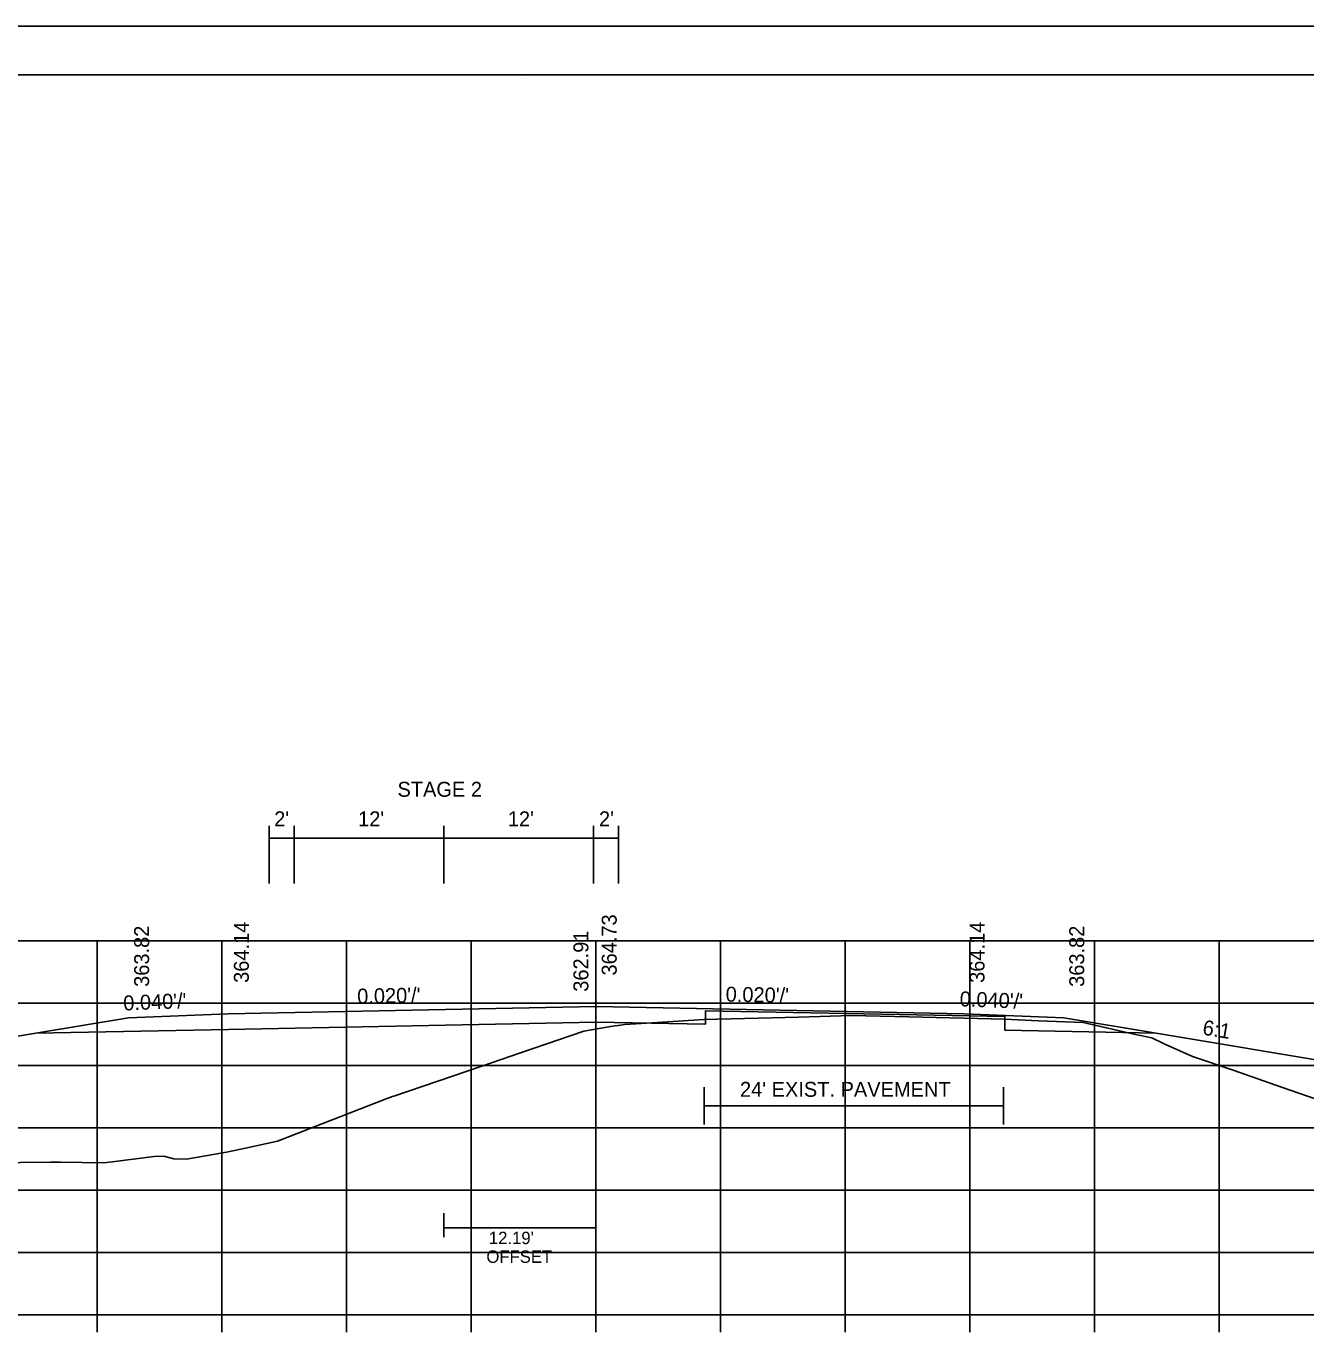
# Model space of a CAD drawing. Extents: x 1374859 to 1376773, y 382242 to 389804.
# Drawn here: x 1376088.9 to 1376191.5, y 386189.7 to 386295.2 of the extents above; entities that cross this region are included whole.
import ezdxf

# ---------------------------------------------------------------- set-up
doc = ezdxf.new("R2010")
doc.units = 0
for name, color, linetype in [('R_Axis', 7, 'Continuous'), ('R_Border', 7, 'Continuous'), ('R_Border Notes', 7, 'Continuous'), ('R_Draft', 7, 'Continuous'), ('R_Exist Surface', 7, 'Continuous'), ('R_Fin Surface', 7, 'Continuous'), ('R_Grid', 7, 'Continuous'), ('R_MOT', 7, 'Continuous'), ('R_No Plot', 7, 'Continuous'), ('R_Xsect Elev', 7, 'Continuous'), ('R_Xsect Slope', 7, 'Continuous')]:
    doc.layers.add(name, color=color, linetype=linetype)

msp = doc.modelspace()

# ---------------------------------------------------------------- linework, layer by layer
at = {"layer": 'R_Axis'}
for p, q in [((1375994.57, 386191.8), (1376274.57, 386191.8)), ((1376094.57, 386190.4), (1376094.57, 386191.8)), ((1376104.57, 386190.4), (1376104.57, 386191.8)), ((1376114.57, 386190.4), (1376114.57, 386191.8)), ((1376124.57, 386190.4), (1376124.57, 386191.8)), ((1376134.57, 386190.4), (1376134.57, 386191.8)), ((1376144.57, 386190.4), (1376144.57, 386191.8)), ((1376154.57, 386190.4), (1376154.57, 386191.8)), ((1376164.57, 386190.4), (1376164.57, 386191.8)), ((1376174.57, 386190.4), (1376174.57, 386191.8)), ((1376184.57, 386190.4), (1376184.57, 386191.8))]:
    msp.add_line(p, q, dxfattribs=at)
at = {"layer": 'R_Border'}
for p, q in [((1375976.57, 386291.26), (1376292.75, 386291.26)), ((1376129.09, 386291), (1376129.09, 386291)), ((1376129.09, 386291), (1376129.09, 386291))]:
    msp.add_line(p, q, dxfattribs=at)
at = {"layer": 'R_Border Notes'}
for points in [[(1376143.26, 386210.06), (1376143.26, 386207.06)], [(1376167.27, 386210.06), (1376167.27, 386207.06)], [(1376143.26, 386208.56), (1376167.27, 386208.56)]]:
    msp.add_lwpolyline(points, dxfattribs=at)
at = {"layer": 'R_Exist Surface'}
msp.add_lwpolyline([(1376081.2, 386203.94), (1376090.82, 386204.05), (1376091.63, 386204.04), (1376095.1, 386203.98), (1376096, 386204.08), (1376099.14, 386204.48), (1376099.92, 386204.52), (1376100.72, 386204.3), (1376101.73, 386204.29), (1376104.94, 386204.83), (1376106.47, 386205.16), (1376109.04, 386205.71), (1376117.76, 386209.11), (1376118.25, 386209.3), (1376118.37, 386209.34), (1376125.42, 386211.74), (1376128.53, 386212.8), (1376133.61, 386214.54), (1376134.21, 386214.65), (1376135.91, 386214.95), (1376136.57, 386215.03), (1376136.86, 386215.07), (1376139.08, 386215.21), (1376143.26, 386215.47), (1376150.83, 386215.68), (1376155.07, 386215.8), (1376159.66, 386215.69), (1376167.38, 386215.52), (1376170.07, 386215.38), (1376173.66, 386215.23), (1376177.84, 386214.29), (1376179.15, 386214), (1376180.15, 386213.54), (1376182.43, 386212.52), (1376185.68, 386211.43), (1376189.57, 386210.06), (1376192.35, 386209.08)], dxfattribs=at)
at = {"layer": 'R_Fin Surface'}
for points in [[(1376041.29, 386203.69), (1376045.79, 386202.19), (1376075.09, 386211.95), (1376089.65, 386214.38), (1376097.09, 386215.62), (1376105.09, 386215.94), (1376134.59, 386216.53), (1376164.09, 386215.94), (1376172.09, 386215.62), (1376179.52, 386214.38), (1376194.09, 386211.95), (1376223.84, 386202.03), (1376231.97, 386204.74)], [(1376134.58, 386215.28), (1376143.36, 386215.1), (1376143.37, 386216.19), (1376167.37, 386215.71), (1376167.38, 386214.62), (1376179.52, 386214.38)], [(1376089.65, 386214.38), (1376105.1, 386214.69), (1376134.58, 386215.28)]]:
    msp.add_lwpolyline(points, dxfattribs=at)
at = {"layer": 'R_Grid'}
for p, q in [((1375994.57, 386221.8), (1376274.57, 386221.8)), ((1376094.57, 386191.8), (1376094.57, 386221.8)), ((1376104.57, 386191.8), (1376104.57, 386221.8)), ((1376114.57, 386191.8), (1376114.57, 386221.8)), ((1376124.57, 386191.8), (1376124.57, 386221.8)), ((1376134.57, 386191.8), (1376134.57, 386221.8)), ((1376144.57, 386191.8), (1376144.57, 386221.8)), ((1376154.57, 386191.8), (1376154.57, 386221.8)), ((1376164.57, 386191.8), (1376164.57, 386221.8)), ((1376174.57, 386191.8), (1376174.57, 386221.8)), ((1376184.57, 386191.8), (1376184.57, 386221.8)), ((1375994.57, 386216.8), (1376274.57, 386216.8)), ((1375994.57, 386211.8), (1376274.57, 386211.8)), ((1375994.57, 386206.8), (1376274.57, 386206.8)), ((1375994.57, 386201.8), (1376274.57, 386201.8)), ((1375994.57, 386196.8), (1376274.57, 386196.8)), ((1375994.57, 386191.8), (1376274.57, 386191.8))]:
    msp.add_line(p, q, dxfattribs=at)
at = {"layer": 'R_MOT'}
for p, q in [((1376108.38, 386226.38), (1376108.38, 386231.02)), ((1376110.38, 386226.38), (1376110.38, 386231.02)), ((1376122.38, 386226.38), (1376122.38, 386231.02)), ((1376134.38, 386226.38), (1376134.38, 386231.02)), ((1376136.38, 386226.38), (1376136.38, 386231.02)), ((1376108.38, 386230.02), (1376136.38, 386230.02)), ((1376122.38, 386199.94), (1376122.38, 386198.01)), ((1376134.57, 386199.94), (1376134.57, 386198.01)), ((1376134.57, 386198.76), (1376122.38, 386198.76))]:
    msp.add_line(p, q, dxfattribs=at)
at = {"layer": 'R_No Plot'}
msp.add_line((1375964.17, 386295.16), (1376297.5, 386295.16), dxfattribs=at)
for points in [[(1375964.16, 386295.16), (1376297.5, 386295.16), (1376297.5, 386081.82), (1375964.16, 386081.82)], [(1376210.49, 386291.26), (1376210.49, 386281.38), (1376246.22, 386281.38), (1376246.22, 386278.46), (1376269.42, 386278.46), (1376269.42, 386254.13), (1376292.75, 386254.13), (1376292.75, 386085.8), (1375976.57, 386085.8), (1375976.57, 386291.26)]]:
    msp.add_lwpolyline(points, close=True, dxfattribs=at)

# ---------------------------------------------------------------- texts
at = {"layer": 'R_Border Notes'}
msp.add_text("24' EXIST. PAVEMENT", height=1.2, rotation=0, dxfattribs=at).set_placement((1376146.13, 386209.28))
at = {"layer": 'R_Draft'}
for s, p in [("12.19'", (1376125.99, 386197.46)), ('OFFSET', (1376125.79, 386195.96))]:
    msp.add_text(s, height=1, dxfattribs=at).set_placement(p)
at = {"layer": 'R_MOT'}
msp.add_text('STAGE 2', height=1.2, rotation=0, dxfattribs=at).set_placement((1376118.66, 386233.35))
for s, p in [("2'", (1376108.77, 386230.98)), ("12'", (1376115.5, 386230.98)), ("12'", (1376127.51, 386230.98)), ("2'", (1376134.82, 386230.98))]:
    msp.add_text(s, height=1.2, dxfattribs=at).set_placement(p)
at = {"layer": 'R_Xsect Elev'}
for s, p in [('364.14', (1376106.74, 386218.42)), ('364.73', (1376136.24, 386219.01)), ('364.14', (1376165.74, 386218.42)), ('363.82', (1376098.74, 386218.1)), ('362.91', (1376133.97, 386217.71)), ('363.82', (1376173.74, 386218.1))]:
    msp.add_text(s, height=1.2, rotation=90, dxfattribs=at).set_placement(p)
at = {"layer": 'R_Xsect Slope'}
for s, rotation, p in [("0.020'/'", 1.1458, (1376115.44, 386216.75)), ("0.020'/'", 358.8542, (1376144.97, 386216.92)), ("0.040'/'", 2.2906, (1376096.69, 386216.2)), ("0.040'/'", 357.7094, (1376163.73, 386216.55)), ('6:1', 350.5358, (1376183.17, 386214.28))]:
    msp.add_text(s, height=1.2, rotation=rotation, dxfattribs=at).set_placement(p)

doc.saveas('drawing.dxf')
